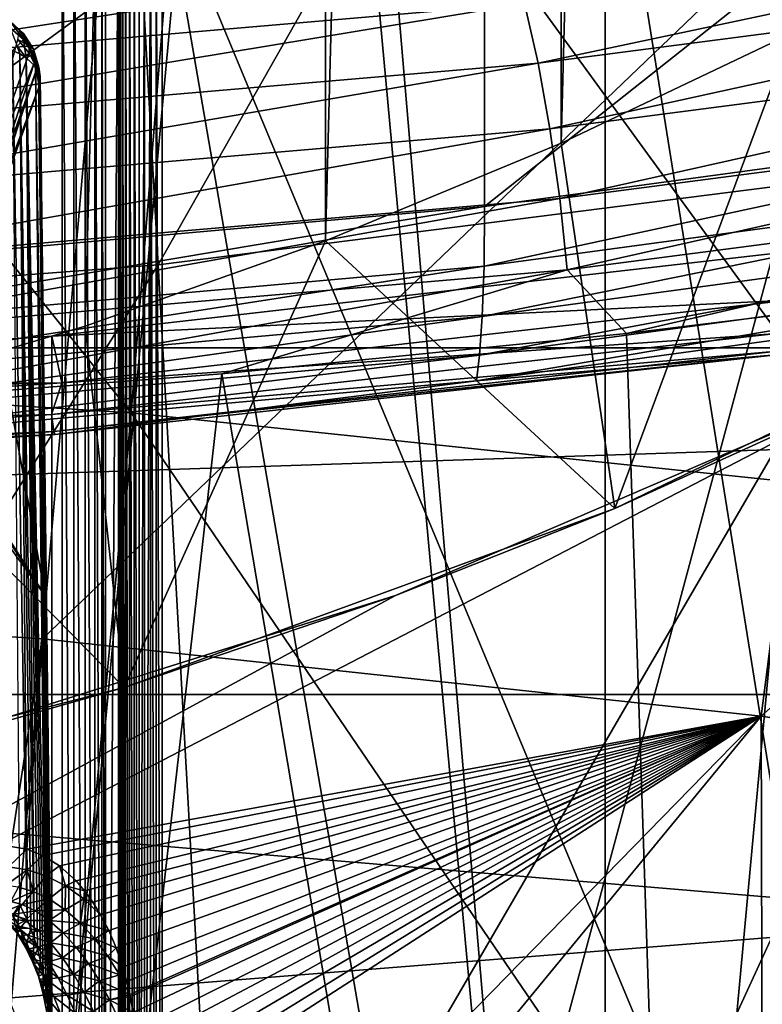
# Model space of a CAD drawing. Header units: metres. Extents: x -109 to 109, y -78 to 121.
# Tile 672 of 1056: x 3.84 to 5.82, y -47.25 to -44.62. Entities that reach past the tile are written whole.
import ezdxf

# ---------------------------------------------------------------- set-up
doc = ezdxf.new("R2010")
doc.units = ezdxf.units.M
doc.layers.add('solid_508554_SW0001', color=7, linetype='CONTINUOUS')

msp = doc.modelspace()

# ---------------------------------------------------------------- linework, layer by layer
at = {"layer": 'solid_508554_SW0001'}
for points in [[(3.364592, -45.631424, -81.150002), (3.364592, -20.517324, -81.150002), (4.01723, -20.710646, -81.150002)], [(4.01723, -45.438103, -81.150002), (3.364592, -45.631424, -81.150002), (4.01723, -20.710646, -81.150002)], [(4.01723, -45.438103, -81.150002), (4.01723, -20.710646, -81.150002), (4.658784, -20.937828, -81.150002)], [(4.658784, -45.210922, -81.150002), (4.01723, -45.438103, -81.150002), (4.658784, -20.937828, -81.150002)], [(4.658784, -45.210922, -81.150002), (4.658784, -20.937828, -81.150002), (5.287572, -21.198286, -81.150002)], [(5.287572, -44.950462, -81.150002), (4.658784, -45.210922, -81.150002), (5.287572, -21.198286, -81.150002)], [(5.287572, -44.950462, -81.150002), (5.287572, -21.198286, -81.150002), (5.901887, -21.491295, -81.150002)], [(5.901887, -44.657455, -81.150002), (5.287572, -44.950462, -81.150002), (5.901887, -21.491295, -81.150002)], [(3.629026, -51.276081, 7.187222), (3.629026, -31.862358, 40.812778), (5.404819, -32.07119, 40.451073)], [(3.629026, -31.908737, 40.839554), (3.629026, -51.32246, 7.214), (5.404819, -51.113628, 7.575704)], [(3.629026, -31.908737, 40.839554), (5.404819, -51.113628, 7.575704), (5.404819, -32.117569, 40.477848)], [(3.629026, -51.276081, 7.187222), (5.404819, -32.07119, 40.451073), (5.404819, -51.067249, 7.548927)], [(5.404819, -51.067249, 7.548927), (5.404819, -32.07119, 40.451073), (7.134504, -32.361053, 39.949013)], [(5.404819, -32.117569, 40.477848), (5.404819, -51.113628, 7.575704), (7.134504, -50.823765, 8.077765)], [(5.404819, -32.117569, 40.477848), (7.134504, -50.823765, 8.077765), (7.134504, -32.407433, 39.975788)], [(5.404819, -51.067249, 7.548927), (7.134504, -32.361053, 39.949013), (7.134504, -50.777386, 8.050988)], [(7.134504, -50.777386, 8.050988), (6.276352, -40.446301, 1.728551), (5.404889, -40.581234, 1.494844)], [(5.404819, -51.067249, 7.548927), (5.404889, -40.581234, 1.494844), (4.521749, -40.695915, 1.296209)], [(5.404819, -51.067249, 7.548927), (7.134504, -50.777386, 8.050988), (5.404889, -40.581234, 1.494844)], [(2.953937, -46.717266, 86.750404), (3.269912, -40.630043, 98.488197), (4.900442, -40.748657, 98.549866)], [(5.404819, -51.067249, 7.548927), (4.521749, -40.695915, 1.296209), (3.62909, -40.790066, 1.133133)], [(5.895985, -46.96487, 86.879326), (2.953937, -46.717266, 86.750404), (4.900442, -40.748657, 98.549866)], [(5.895985, -46.96487, 86.879326), (4.900442, -40.748657, 98.549866), (6.525666, -40.914528, 98.636101)], [(3.629026, -51.276081, 7.187222), (5.404819, -51.067249, 7.548927), (3.62909, -40.790066, 1.133133)], [(4.212463, -45.274727, 102.663315), (6.051642, -42.033012, 107.892433), (4.043941, -42.245338, 108.014526)], [(4.212463, -45.274727, 102.663315), (6.299386, -45.009903, 102.510941), (6.051642, -42.033012, 107.892433)], [(2.109912, -45.433464, 102.754768), (4.043941, -42.245338, 108.014526), (2.024627, -42.372395, 108.087708)], [(2.109912, -45.433464, 102.754768), (4.212463, -45.274727, 102.663315), (4.043941, -42.245338, 108.014526)], [(2.077328, -45.540302, 55.240616), (4.140467, -45.668884, 55.017899), (2.171419, -43.208652, 55.205601)], [(4.140467, -45.668884, 55.017899), (4.328004, -43.343063, 54.972797), (2.171419, -43.208652, 55.205601)], [(4.140467, -45.668884, 55.017899), (6.175321, -45.882217, 54.648399), (4.328004, -43.343063, 54.972797)], [(6.175321, -45.882217, 54.648399), (6.455026, -43.566059, 54.586559), (4.328004, -43.343063, 54.972797)], [(5.082978, -45.118774, -0.148012), (5.082956, -43.81974, -0.898017), (7.060785, -43.551914, -0.434131)], [(5.082978, -45.118774, -0.148012), (7.060785, -43.551914, -0.434131), (7.060809, -44.850948, 0.315876)], [(14.331326, -43.644993, -52.581203), (-14.33133, -43.644951, -52.58112), (-14.108759, -45.49614, -56.70747)], [(14.303506, -43.868729, -53.072418), (14.331326, -43.644993, -52.581203), (-14.108759, -45.49614, -56.70747)], [(4.104473, -43.933121, 53.005287), (1.958869, -46.14711, 53.218525), (2.059657, -43.802197, 53.232056)], [(3.065665, -45.298492, -0.459287), (3.065651, -43.999454, -1.209289), (5.082956, -43.81974, -0.898017)], [(3.065665, -45.298492, -0.459287), (5.082956, -43.81974, -0.898017), (5.082978, -45.118774, -0.148012)], [(14.108759, -45.49614, -56.70747), (14.303506, -43.868729, -53.072418), (-14.108759, -45.49614, -56.70747)], [(4.104473, -43.933121, 53.005287), (3.903623, -46.271629, 53.002853), (1.958869, -46.14711, 53.218525)], [(6.119717, -44.15028, 52.629154), (3.903623, -46.271629, 53.002853), (4.104473, -43.933121, 53.005287)], [(6.21967, -49.046066, 1.849719), (6.21967, -44.023121, -1.050281), (4.223004, -44.248325, -1.440345)], [(3.956587, -49.091675, 1.770727), (3.956587, -44.068726, -1.129273), (1.985484, -44.195271, -1.348456)], [(3.987694, -49.091454, 1.771106), (3.987694, -44.068508, -1.128894), (3.956587, -44.068726, -1.129273)], [(3.987694, -49.091454, 1.771106), (3.956587, -44.068726, -1.129273), (3.956587, -49.091675, 1.770727)], [(4.017543, -49.096054, 1.763141), (4.017543, -44.073105, -1.136859), (3.987694, -44.068508, -1.128894)], [(3.987694, -49.091454, 1.771106), (4.017543, -49.096054, 1.763141), (3.987694, -44.068508, -1.128894)], [(4.043098, -49.105034, 1.747589), (4.043098, -44.082085, -1.152411), (4.017543, -44.073105, -1.136859)], [(4.017543, -49.096054, 1.763141), (4.043098, -49.105034, 1.747589), (4.017543, -44.073105, -1.136859)], [(4.061867, -49.117516, 1.725969), (4.061867, -44.094566, -1.174031), (4.043098, -44.082085, -1.152411)], [(4.043098, -49.105034, 1.747589), (4.061867, -49.117516, 1.725969), (4.043098, -44.082085, -1.152411)], [(4.061867, -44.094566, -1.174031), (4.072013, -49.132267, 1.700415), (4.072013, -44.109322, -1.199585)], [(4.061867, -49.117516, 1.725969), (4.072013, -49.132267, 1.700415), (4.061867, -44.094566, -1.174031)], [(4.072013, -49.132267, 1.700415), (4.106743, -44.207802, -1.37016), (4.072013, -44.109322, -1.199585)], [(6.119717, -44.15028, 52.629154), (5.820252, -46.478161, 52.64513), (3.903623, -46.271629, 53.002853)], [(8.090868, -44.45211, 52.106373), (5.820252, -46.478161, 52.64513), (6.119717, -44.15028, 52.629154)], [(1.985484, -49.21822, 1.551544), (3.956587, -49.091675, 1.770727), (1.985484, -44.195271, -1.348456)], [(4.072013, -49.132267, 1.700415), (4.106743, -49.230751, 1.52984), (4.106743, -44.207802, -1.37016)], [(4.110685, -49.238365, 1.516648), (4.106743, -44.207802, -1.37016), (4.106743, -49.230751, 1.52984)], [(4.110685, -49.238365, 1.516648), (4.110685, -44.21542, -1.383352), (4.106743, -44.207802, -1.37016)], [(4.116968, -49.245579, 1.504156), (4.116969, -44.22263, -1.395844), (4.110685, -44.21542, -1.383352)], [(4.110685, -49.238365, 1.516648), (4.116968, -49.245579, 1.504156), (4.110685, -44.21542, -1.383352)], [(4.116968, -49.245579, 1.504156), (4.125436, -49.252209, 1.492672), (4.116969, -44.22263, -1.395844)], [(4.125436, -49.252209, 1.492672), (4.125436, -44.229263, -1.407328), (4.116969, -44.22263, -1.395844)], [(4.135879, -49.258095, 1.48248), (4.13588, -44.235146, -1.41752), (4.125436, -44.229263, -1.407328)], [(4.125436, -49.252209, 1.492672), (4.135879, -49.258095, 1.48248), (4.125436, -44.229263, -1.407328)], [(4.135879, -49.258095, 1.48248), (4.148039, -49.263084, 1.473833), (4.13588, -44.235146, -1.41752)], [(4.148039, -49.263084, 1.473833), (4.148039, -44.240139, -1.426167), (4.13588, -44.235146, -1.41752)], [(4.161614, -49.267063, 1.466944), (4.161614, -44.244114, -1.433056), (4.148039, -44.240139, -1.426167)], [(4.148039, -49.263084, 1.473833), (4.161614, -49.267063, 1.466944), (4.148039, -44.240139, -1.426167)], [(4.161614, -49.267063, 1.466944), (4.176269, -44.246979, -1.438015), (4.161614, -44.244114, -1.433056)], [(4.161614, -49.267063, 1.466944), (4.17627, -49.269924, 1.461985), (4.176269, -44.246979, -1.438015)], [(4.17627, -49.269924, 1.461985), (4.191641, -44.248657, -1.440922), (4.176269, -44.246979, -1.438015)], [(4.17627, -49.269924, 1.461985), (4.191641, -49.271603, 1.459078), (4.191641, -44.248657, -1.440922)], [(4.207349, -49.272057, 1.458295), (4.207349, -44.249107, -1.441705), (4.191641, -44.248657, -1.440922)], [(4.191641, -49.271603, 1.459078), (4.207349, -49.272057, 1.458295), (4.191641, -44.248657, -1.440922)], [(4.223004, -49.271271, 1.459655), (4.223004, -44.248325, -1.440345), (4.207349, -44.249107, -1.441705)], [(4.207349, -49.272057, 1.458295), (4.223004, -49.271271, 1.459655), (4.207349, -44.249107, -1.441705)], [(6.21967, -49.046066, 1.849719), (4.223004, -44.248325, -1.440345), (4.223004, -49.271271, 1.459655)], [(5.189728, -44.578163, -2.068461), (7.213194, -44.314728, -1.612179), (5.225421, -44.736637, -2.168205)], [(7.213194, -44.314728, -1.612179), (7.262805, -44.471394, -1.708784), (5.225421, -44.736637, -2.168205)], [(3.105635, -44.617676, -2.244174), (5.15119, -44.442303, -1.94042), (3.128869, -44.754845, -2.374489)], [(5.15119, -44.442303, -1.94042), (5.189728, -44.578163, -2.068461), (3.128869, -44.754845, -2.374489)], [(8.090868, -44.45211, 52.106373), (7.694947, -46.765221, 52.147926), (5.820252, -46.478161, 52.64513)], [(5.225421, -44.736637, -2.168205), (7.262805, -44.471394, -1.708784), (5.256973, -44.911976, -2.236025)], [(7.262805, -44.471394, -1.708784), (7.306659, -44.645126, -1.773831), (5.256973, -44.911976, -2.236025)], [(3.128869, -44.754845, -2.374489), (5.189728, -44.578163, -2.068461), (3.150389, -44.914539, -2.476337)], [(5.189728, -44.578163, -2.068461), (5.225421, -44.736637, -2.168205), (3.150389, -44.914539, -2.476337)], [(3.806744, -44.616501, 51.111458), (3.816358, -44.624153, 51.161961), (3.853369, -44.657734, 51.1483)], [(3.842581, -44.649284, 51.098156), (3.806744, -44.616501, 51.111458), (3.853369, -44.657734, 51.1483)], [(3.85307, -44.673943, 51.19772), (3.853369, -44.657734, 51.1483), (3.816358, -44.624153, 51.161961)], [(3.817472, -44.642185, 51.210712), (3.85307, -44.673943, 51.19772), (3.816358, -44.624153, 51.161961)], [(3.836338, -44.691116, 51.245277), (3.85307, -44.673943, 51.19772), (3.817472, -44.642185, 51.210712)], [(3.868188, -44.690239, 51.083904), (3.838288, -44.673805, 51.041817), (3.842581, -44.649284, 51.098156)], [(3.842581, -44.649284, 51.098156), (3.853369, -44.657734, 51.1483), (3.879961, -44.699715, 51.133648)], [(3.868188, -44.690239, 51.083904), (3.842581, -44.649284, 51.098156), (3.879961, -44.699715, 51.133648)], [(5.256973, -44.911976, -2.236025), (7.306659, -44.645126, -1.773831), (5.283237, -45.097797, -2.269459)], [(7.306659, -44.645126, -1.773831), (7.343163, -44.829617, -1.804955), (5.283237, -45.097797, -2.269459)], [(3.718756, -45.126583, 50.334034), (3.838288, -44.673805, 51.041817), (3.867832, -44.710266, 51.056793)], [(3.836338, -44.691116, 51.245277), (3.860359, -44.722347, 51.233665), (3.85307, -44.673943, 51.19772)], [(3.868188, -44.690239, 51.083904), (3.867832, -44.710266, 51.056793), (3.838288, -44.673805, 51.041817)], [(3.85307, -44.673943, 51.19772), (3.878924, -44.713707, 51.183758), (3.853369, -44.657734, 51.1483)], [(3.860359, -44.722347, 51.233665), (3.878924, -44.713707, 51.183758), (3.85307, -44.673943, 51.19772)], [(3.878924, -44.713707, 51.183758), (3.879961, -44.699715, 51.133648), (3.853369, -44.657734, 51.1483)], [(5.430768, -45.923859, -80.601517), (5.287572, -44.950462, -81.150002), (5.901887, -44.657455, -81.150002)], [(6.686044, -45.317711, -80.601517), (5.430768, -45.923859, -80.601517), (5.901887, -44.657455, -81.150002)], [(3.824046, -44.703197, 51.266998), (3.843416, -44.712116, 51.251423), (3.836338, -44.691116, 51.245277)], [(3.86289, -47.019993, 52.614849), (3.843416, -44.712116, 51.251423), (3.824046, -44.703197, 51.266998)], [(3.842789, -46.979912, 52.610386), (3.86289, -47.019993, 52.614849), (3.824046, -44.703197, 51.266998)], [(3.843416, -44.712116, 51.251423), (3.860359, -44.722347, 51.233665), (3.836338, -44.691116, 51.245277)], [(3.868188, -44.690239, 51.083904), (3.881801, -44.736958, 51.069328), (3.867832, -44.710266, 51.056793)], [(3.868188, -44.690239, 51.083904), (3.894348, -44.74728, 51.118992), (3.881801, -44.736958, 51.069328)], [(3.868188, -44.690239, 51.083904), (3.879961, -44.699715, 51.133648), (3.894348, -44.74728, 51.118992)], [(3.878924, -44.713707, 51.183758), (3.893392, -44.75943, 51.169834), (3.879961, -44.699715, 51.133648)], [(3.893392, -44.75943, 51.169834), (3.894348, -44.74728, 51.118992), (3.879961, -44.699715, 51.133648)], [(3.718756, -45.126583, 50.334034), (3.867832, -44.710266, 51.056793), (3.881801, -44.736958, 51.069328)], [(3.881457, -47.069916, 52.621403), (3.860359, -44.722347, 51.233665), (3.843416, -44.712116, 51.251423)], [(3.872386, -47.043674, 52.617851), (3.881457, -47.069916, 52.621403), (3.843416, -44.712116, 51.251423)], [(3.86289, -47.019993, 52.614849), (3.872386, -47.043674, 52.617851), (3.843416, -44.712116, 51.251423)], [(3.860359, -44.722347, 51.233665), (3.885497, -44.745956, 51.192947), (3.878924, -44.713707, 51.183758)], [(3.912246, -47.203545, 52.641743), (3.885497, -44.745956, 51.192947), (3.860359, -44.722347, 51.233665)], [(3.905538, -47.165478, 52.635654), (3.912246, -47.203545, 52.641743), (3.860359, -44.722347, 51.233665)], [(3.898106, -47.13065, 52.630264), (3.905538, -47.165478, 52.635654), (3.860359, -44.722347, 51.233665)], [(3.890052, -47.098858, 52.625526), (3.898106, -47.13065, 52.630264), (3.860359, -44.722347, 51.233665)], [(3.881457, -47.069916, 52.621403), (3.890052, -47.098858, 52.625526), (3.860359, -44.722347, 51.233665)], [(3.885497, -44.745956, 51.192947), (3.893392, -44.75943, 51.169834), (3.878924, -44.713707, 51.183758)], [(3.150389, -44.914539, -2.476337), (5.225421, -44.736637, -2.168205), (3.169411, -45.09095, -2.546018)], [(5.225421, -44.736637, -2.168205), (5.256973, -44.911976, -2.236025), (3.169411, -45.09095, -2.546018)], [(3.737148, -45.175697, 50.345474), (3.718756, -45.126583, 50.334034), (3.881801, -44.736958, 51.069328)], [(3.737148, -45.175697, 50.345474), (3.881801, -44.736958, 51.069328), (3.887851, -44.753593, 51.077686)], [(3.74144, -45.201515, 50.352448), (3.737148, -45.175697, 50.345474), (3.887851, -44.753593, 51.077686)], [(3.74144, -45.201515, 50.352448), (3.887851, -44.753593, 51.077686), (3.894994, -44.798969, 51.102417)], [(3.89556, -44.797287, 51.105305), (3.887851, -44.753593, 51.077686), (3.881801, -44.736958, 51.069328)], [(3.894348, -44.74728, 51.118992), (3.89556, -44.797287, 51.105305), (3.881801, -44.736958, 51.069328)], [(3.922943, -47.290375, 52.656265), (3.893392, -44.75943, 51.169834), (3.885497, -44.745956, 51.192947)], [(3.918101, -47.245079, 52.64859), (3.922943, -47.290375, 52.656265), (3.885497, -44.745956, 51.192947)], [(3.912246, -47.203545, 52.641743), (3.918101, -47.245079, 52.64859), (3.885497, -44.745956, 51.192947)], [(3.89556, -44.797287, 51.105305), (3.894994, -44.798969, 51.102417), (3.887851, -44.753593, 51.077686)], [(3.893392, -44.75943, 51.169834), (3.897297, -44.772198, 51.148003), (3.894348, -44.74728, 51.118992)], [(3.897297, -44.772198, 51.148003), (3.89556, -44.797287, 51.105305), (3.894348, -44.74728, 51.118992)], [(3.927456, -47.357159, 52.667927), (3.897297, -44.772198, 51.148003), (3.893392, -44.75943, 51.169834)], [(3.92551, -47.322834, 52.66188), (3.927456, -47.357159, 52.667927), (3.893392, -44.75943, 51.169834)], [(3.922943, -47.290375, 52.656265), (3.92551, -47.322834, 52.66188), (3.893392, -44.75943, 51.169834)], [(3.928576, -47.472958, 52.688984), (3.89556, -44.797287, 51.105305), (3.897297, -44.772198, 51.148003)], [(3.929115, -47.432056, 52.681442), (3.928576, -47.472958, 52.688984), (3.897297, -44.772198, 51.148003)], [(3.928695, -47.393551, 52.674435), (3.929115, -47.432056, 52.681442), (3.897297, -44.772198, 51.148003)], [(3.927456, -47.357159, 52.667927), (3.928695, -47.393551, 52.674435), (3.897297, -44.772198, 51.148003)], [(3.74144, -45.201515, 50.352448), (3.894994, -44.798969, 51.102417), (3.74231, -45.227554, 50.360092)], [(3.74231, -45.227554, 50.360092), (3.894994, -44.798969, 51.102417), (3.910952, -46.156921, 51.899406)], [(3.89556, -44.797287, 51.105305), (3.910952, -46.156921, 51.899406), (3.894994, -44.798969, 51.102417)], [(3.89556, -44.797287, 51.105305), (3.926924, -47.516151, 52.697132), (3.910952, -46.156921, 51.899406)], [(3.928576, -47.472958, 52.688984), (3.926924, -47.516151, 52.697132), (3.89556, -44.797287, 51.105305)], [(5.283237, -45.097797, -2.269459), (7.343163, -44.829617, -1.804955), (5.303259, -45.287354, -2.26729)], [(7.343163, -44.829617, -1.804955), (7.370991, -45.018158, -1.801026), (5.303259, -45.287354, -2.26729)], [(7.060809, -44.850948, 0.315876), (7.058714, -45.010155, 0.430309), (5.081514, -45.278046, -0.033698)], [(5.082978, -45.118774, -0.148012), (7.060809, -44.850948, 0.315876), (5.081514, -45.278046, -0.033698)], [(3.169411, -45.09095, -2.546018), (5.256973, -44.911976, -2.236025), (3.185246, -45.277664, -2.581)], [(5.256973, -44.911976, -2.236025), (5.283237, -45.097797, -2.269459), (3.185246, -45.277664, -2.581)], [(5.430768, -45.923859, -80.601517), (4.658784, -45.210922, -81.150002), (5.287572, -44.950462, -81.150002)], [(4.38107, -48.305439, 97.312851), (6.299386, -45.009903, 102.510941), (4.212463, -45.274727, 102.663315)], [(4.38107, -48.305439, 97.312851), (6.54675, -47.990223, 97.13131), (6.299386, -45.009903, 102.510941)], [(7.058714, -45.010155, 0.430309), (7.051622, -45.143997, 0.574035), (5.076528, -45.412025, 0.109794)], [(5.081514, -45.278046, -0.033698), (7.058714, -45.010155, 0.430309), (5.076528, -45.412025, 0.109794)], [(5.303259, -45.287354, -2.26729), (7.370991, -45.018158, -1.801026), (5.461653, -45.457691, -2.202135)], [(7.370991, -45.018158, -1.801026), (6.531059, -45.326851, -1.975512), (5.461653, -45.457691, -2.202135)], [(5.082978, -45.118774, -0.148012), (5.081514, -45.278046, -0.033698), (3.0648, -45.457809, -0.345055)], [(3.065665, -45.298492, -0.459287), (5.082978, -45.118774, -0.148012), (3.0648, -45.457809, -0.345055)], [(3.185246, -45.277664, -2.581), (5.283237, -45.097797, -2.269459), (3.197317, -45.467903, -2.580011)], [(5.283237, -45.097797, -2.269459), (5.303259, -45.287354, -2.26729), (3.197317, -45.467903, -2.580011)], [(7.051622, -45.143997, 0.574035), (7.041457, -45.246883, 0.741889), (5.069422, -45.515244, 0.27708)], [(5.076528, -45.412025, 0.109794), (7.051622, -45.143997, 0.574035), (5.069422, -45.515244, 0.27708)], [(3.74231, -45.227554, 50.360092), (3.910952, -46.156921, 51.899406), (3.804712, -45.991066, 51.144882)], [(4.121202, -46.401722, -80.601517), (4.01723, -45.438103, -81.150002), (4.658784, -45.210922, -81.150002)], [(5.430768, -45.923859, -80.601517), (4.121202, -46.401722, -80.601517), (4.658784, -45.210922, -81.150002)], [(3.928225, -52.392448, 5.25362), (3.928372, -45.46423, 1.253644), (5.852896, -45.244595, 1.634063)], [(5.852784, -52.172813, 5.634036), (3.928225, -52.392448, 5.25362), (5.852896, -45.244595, 1.634063)], [(5.852896, -45.244595, 1.634063), (3.928372, -45.46423, 1.253644), (5.893445, -45.368664, 1.419168)], [(7.041457, -45.246883, 0.741889), (7.029537, -45.314701, 0.927684), (5.061149, -45.583641, 0.461861)], [(5.069422, -45.515244, 0.27708), (7.041457, -45.246883, 0.741889), (5.061149, -45.583641, 0.461861)], [(2.195388, -48.494778, 97.421974), (4.212463, -45.274727, 102.663315), (2.109912, -45.433464, 102.754768)], [(2.195388, -48.494778, 97.421974), (4.38107, -48.305439, 97.312851), (4.212463, -45.274727, 102.663315)], [(5.081514, -45.278046, -0.033698), (5.076528, -45.412025, 0.109794), (3.06184, -45.591881, -0.201726)], [(3.0648, -45.457809, -0.345055), (5.081514, -45.278046, -0.033698), (3.06184, -45.591881, -0.201726)], [(3.197317, -45.467903, -2.580011), (5.303259, -45.287354, -2.26729), (3.293707, -45.648823, -2.533188)], [(5.303259, -45.287354, -2.26729), (4.38185, -45.565083, -2.388145), (3.293707, -45.648823, -2.533188)], [(5.303259, -45.287354, -2.26729), (5.461653, -45.457691, -2.202135), (4.38185, -45.565083, -2.388145)], [(5.061149, -45.583641, 0.461861), (7.029537, -45.314701, 0.927684), (5.869007, -45.513824, 0.831555)], [(6.686044, -45.317711, -80.601517), (6.143511, -45.59874, -75.5), (5.430768, -45.923859, -80.601517)], [(5.461653, -45.457691, -2.202135), (6.531059, -45.326851, -1.975512), (5.731252, -53.537685, 0.202901)], [(6.531059, -45.326851, -1.975512), (7.965859, -53.246765, 0.706794), (5.731252, -53.537685, 0.202901)], [(3.928372, -45.46423, 1.253644), (3.955292, -45.588825, 1.037837), (5.893445, -45.368664, 1.419168)], [(5.853263, -45.458199, 1.226122), (5.893445, -45.368664, 1.419168), (3.955292, -45.588825, 1.037837)], [(5.076528, -45.412025, 0.109794), (5.069422, -45.515244, 0.27708), (3.05764, -45.695324, -0.034832)], [(3.06184, -45.591881, -0.201726), (5.076528, -45.412025, 0.109794), (3.05764, -45.695324, -0.034832)], [(4.121202, -46.401722, -80.601517), (3.364592, -45.631424, -81.150002), (4.01723, -45.438103, -81.150002)], [(3.928372, -45.46423, 1.253644), (1.972166, -45.596729, 1.024149), (3.955292, -45.588825, 1.037837)], [(3.928225, -52.392448, 5.25362), (1.972166, -45.596729, 1.024149), (3.928372, -45.46423, 1.253644)], [(5.853263, -45.458199, 1.226122), (3.955292, -45.588825, 1.037837), (3.927495, -45.673386, 0.853403)], [(5.864077, -45.504852, 1.031797), (5.853263, -45.458199, 1.226122), (3.927495, -45.673386, 0.853403)], [(4.38185, -45.565083, -2.388145), (5.461653, -45.457691, -2.202135), (5.731252, -53.537685, 0.202901)], [(14.108759, -45.49614, -56.70747), (-14.108759, -45.49614, -56.70747), (-14.004402, -46.42012, -58.822041)], [(14.004408, -46.420071, -58.821926), (14.108759, -45.49614, -56.70747), (-14.004402, -46.42012, -58.822041)], [(5.069422, -45.515244, 0.27708), (5.061149, -45.583641, 0.461861), (3.052773, -45.764126, 0.149253)], [(3.05764, -45.695324, -0.034832), (5.069422, -45.515244, 0.27708), (3.052773, -45.764126, 0.149253)], [(3.934413, -45.719002, 0.660877), (5.864077, -45.504852, 1.031797), (3.927495, -45.673386, 0.853403)], [(5.869007, -45.513824, 0.831555), (5.864077, -45.504852, 1.031797), (3.934413, -45.719002, 0.660877)], [(3.937374, -45.726662, 0.462907), (5.869007, -45.513824, 0.831555), (3.934413, -45.719002, 0.660877)], [(5.061149, -45.583641, 0.461861), (5.869007, -45.513824, 0.831555), (3.937374, -45.726662, 0.462907)], [(1.970237, -47.866879, 55.091526), (3.927015, -47.988834, 54.880291), (2.077328, -45.540302, 55.240616)], [(3.927015, -47.988834, 54.880291), (4.140467, -45.668884, 55.017899), (2.077328, -45.540302, 55.240616)], [(3.293707, -45.648823, -2.533188), (4.38185, -45.565083, -2.388145), (3.455352, -53.732807, -0.135058)], [(4.38185, -45.565083, -2.388145), (5.731252, -53.537685, 0.202901), (3.455352, -53.732807, -0.135058)], [(-1.985571, -45.72163, 0.807814), (3.955292, -45.588825, 1.037837), (0, -45.641018, 0.947441)], [(-1.985571, -45.72163, 0.807814), (1.985571, -45.72163, 0.807814), (3.955292, -45.588825, 1.037837)], [(1.972166, -45.596729, 1.024149), (0, -45.641018, 0.947441), (3.955292, -45.588825, 1.037837)], [(3.927495, -45.673386, 0.853403), (3.955292, -45.588825, 1.037837), (1.985571, -45.72163, 0.807814)], [(3.052773, -45.764126, 0.149253), (5.061149, -45.583641, 0.461861), (3.937374, -45.726662, 0.462907)], [(6.143511, -45.59874, -75.5), (13.515705, -48.788055, -75.5), (0, -48.788128, -75.5)], [(4.844931, -46.156006, -75.5), (6.143511, -45.59874, -75.5), (0, -48.788128, -75.5)], [(3.928225, -52.392448, 5.25362), (1.972046, -52.524937, 5.02414), (1.972166, -45.596729, 1.024149)], [(5.430768, -45.923859, -80.601517), (6.143511, -45.59874, -75.5), (4.844931, -46.156006, -75.5)], [(4.121202, -46.401722, -80.601517), (2.770486, -46.746494, -80.601517), (3.364592, -45.631424, -81.150002)], [(3.927495, -45.673386, 0.853403), (1.985571, -45.72163, 0.807814), (1.971367, -45.803169, 0.628613)], [(3.934413, -45.719002, 0.660877), (3.927495, -45.673386, 0.853403), (1.971367, -45.803169, 0.628613)], [(3.927015, -47.988834, 54.880291), (5.856967, -48.191166, 54.529839), (4.140467, -45.668884, 55.017899)], [(5.856967, -48.191166, 54.529839), (6.175321, -45.882217, 54.648399), (4.140467, -45.668884, 55.017899)], [(1.974738, -45.848148, 0.437187), (3.934413, -45.719002, 0.660877), (1.971367, -45.803169, 0.628613)], [(3.937374, -45.726662, 0.462907), (3.934413, -45.719002, 0.660877), (1.974738, -45.848148, 0.437187)], [(1.97612, -45.855011, 0.240603), (3.937374, -45.726662, 0.462907), (1.974738, -45.848148, 0.437187)], [(3.052773, -45.764126, 0.149253), (3.937374, -45.726662, 0.462907), (1.97612, -45.855011, 0.240603)], [(5.430768, -45.923859, -80.601517), (4.844931, -46.156006, -75.5), (4.121202, -46.401722, -80.601517)], [(3.910952, -46.156921, 51.899406), (3.806872, -45.999706, 51.162926), (3.804712, -45.991066, 51.144882)], [(3.910952, -46.156921, 51.899406), (3.807756, -46.014835, 51.176254), (3.806872, -45.999706, 51.162926)], [(3.910952, -46.156921, 51.899406), (3.819965, -47.246674, 51.884933), (3.807756, -46.014835, 51.176254)], [(3.819073, -46.824867, 52.977848), (1.958869, -46.14711, 53.218525), (3.903623, -46.271629, 53.002853)], [(3.496626, -46.579044, -75.5), (4.844931, -46.156006, -75.5), (0, -48.788128, -75.5)], [(4.121202, -46.401722, -80.601517), (4.844931, -46.156006, -75.5), (3.496626, -46.579044, -75.5)], [(3.910952, -46.156921, 51.899406), (3.926924, -47.516151, 52.697132), (3.819965, -47.246674, 51.884933)], [(3.861709, -46.832619, 52.971218), (3.819073, -46.824867, 52.977848), (3.903623, -46.271629, 53.002853)], [(3.861709, -46.832619, 52.971218), (3.903623, -46.271629, 53.002853), (5.820252, -46.478161, 52.64513)], [(4.121202, -46.401722, -80.601517), (3.496626, -46.579044, -75.5), (2.770486, -46.746494, -80.601517)], [(14.004408, -46.420071, -58.821926), (-14.004402, -46.42012, -58.822041), (-13.774966, -48.625641, -64.030128)], [(13.932569, -47.081928, -60.360405), (14.004408, -46.420071, -58.821926), (-13.774966, -48.625641, -64.030128)], [(3.90509, -46.849438, 52.963703), (3.861709, -46.832619, 52.971218), (5.820252, -46.478161, 52.64513)], [(3.948964, -46.876759, 52.955204), (3.90509, -46.849438, 52.963703), (5.820252, -46.478161, 52.64513)], [(3.993565, -46.91703, 52.945457), (3.948964, -46.876759, 52.955204), (5.820252, -46.478161, 52.64513)], [(4.015905, -46.943058, 52.940048), (3.993565, -46.91703, 52.945457), (5.820252, -46.478161, 52.64513)], [(4.038065, -46.973507, 52.934254), (4.015905, -46.943058, 52.940048), (5.820252, -46.478161, 52.64513)], [(4.058864, -47.007259, 52.928333), (4.038065, -46.973507, 52.934254), (5.820252, -46.478161, 52.64513)], [(5.820252, -46.478161, 52.64513), (5.827207, -48.840271, 52.384388), (4.047356, -48.632565, 52.744148)], [(4.085582, -48.25349, 52.790619), (5.820252, -46.478161, 52.64513), (4.047356, -48.632565, 52.744148)], [(4.080477, -47.049263, 52.921524), (4.058864, -47.007259, 52.928333), (5.820252, -46.478161, 52.64513)], [(4.099979, -47.095268, 52.914604), (4.080477, -47.049263, 52.921524), (5.820252, -46.478161, 52.64513)], [(4.085582, -48.25349, 52.790619), (4.154028, -47.552704, 52.862522), (5.820252, -46.478161, 52.64513)], [(4.117831, -47.147213, 52.90731), (4.099979, -47.095268, 52.914604), (5.820252, -46.478161, 52.64513)], [(4.128357, -47.185051, 52.902306), (4.117831, -47.147213, 52.90731), (5.820252, -46.478161, 52.64513)], [(4.136569, -47.219887, 52.897869), (4.128357, -47.185051, 52.902306), (5.820252, -46.478161, 52.64513)], [(4.13775, -47.225449, 52.897179), (4.136569, -47.219887, 52.897869), (5.820252, -46.478161, 52.64513)], [(4.145566, -47.26796, 52.892029), (4.13775, -47.225449, 52.897179), (5.820252, -46.478161, 52.64513)], [(4.151835, -47.312653, 52.886841), (4.145566, -47.26796, 52.892029), (5.820252, -46.478161, 52.64513)], [(4.156239, -47.358803, 52.881721), (4.151835, -47.312653, 52.886841), (5.820252, -46.478161, 52.64513)], [(4.154028, -47.552704, 52.862522), (4.157654, -47.503483, 52.867058), (5.820252, -46.478161, 52.64513)], [(4.158747, -47.406441, 52.876667), (4.156239, -47.358803, 52.881721), (5.820252, -46.478161, 52.64513)], [(4.157654, -47.503483, 52.867058), (4.159257, -47.453384, 52.871902), (5.820252, -46.478161, 52.64513)], [(4.159257, -47.453384, 52.871902), (4.158747, -47.406441, 52.876667), (5.820252, -46.478161, 52.64513)], [(5.820252, -46.478161, 52.64513), (7.694947, -46.765221, 52.147926), (5.827207, -48.840271, 52.384388)], [(5.895985, -46.96487, 86.879326), (3.194691, -52.836636, 75.029427), (2.953937, -46.717266, 86.750404)], [(3.812755, -46.879581, 52.966507), (3.819073, -46.824867, 52.977848), (3.861709, -46.832619, 52.971218)], [(3.862475, -46.887238, 52.95993), (3.812755, -46.879581, 52.966507), (3.861709, -46.832619, 52.971218)], [(3.862475, -46.887238, 52.95993), (3.861709, -46.832619, 52.971218), (3.90509, -46.849438, 52.963703)], [(3.913732, -46.903706, 52.953594), (3.862475, -46.887238, 52.95993), (3.90509, -46.849438, 52.963703)], [(3.913732, -46.903706, 52.953594), (3.90509, -46.849438, 52.963703), (3.948964, -46.876759, 52.955204)], [(3.862475, -46.887238, 52.95993), (3.804731, -46.92881, 52.940422), (3.812755, -46.879581, 52.966507)], [(3.964972, -46.930008, 52.9464), (3.913732, -46.903706, 52.953594), (3.948964, -46.876759, 52.955204)], [(3.964972, -46.930008, 52.9464), (3.948964, -46.876759, 52.955204), (3.993565, -46.91703, 52.945457)], [(3.83992, -46.933674, 52.937061), (3.804731, -46.92881, 52.940422), (3.862475, -46.887238, 52.95993)], [(3.879219, -46.94503, 52.935265), (3.83992, -46.933674, 52.937061), (3.862475, -46.887238, 52.95993)], [(3.879219, -46.94503, 52.935265), (3.862475, -46.887238, 52.95993), (3.913732, -46.903706, 52.953594)], [(3.921586, -46.965172, 52.933254), (3.879219, -46.94503, 52.935265), (3.913732, -46.903706, 52.953594)], [(3.921586, -46.965172, 52.933254), (3.913732, -46.903706, 52.953594), (3.964972, -46.930008, 52.9464)], [(3.819634, -46.971672, 52.900867), (3.83992, -46.933674, 52.937061), (3.879219, -46.94503, 52.935265)], [(3.964223, -46.993958, 52.93021), (3.921586, -46.965172, 52.933254), (3.964972, -46.930008, 52.9464)], [(3.964223, -46.993958, 52.93021), (3.964972, -46.930008, 52.9464), (4.013832, -46.965145, 52.937973)], [(3.964972, -46.930008, 52.9464), (3.993565, -46.91703, 52.945457), (4.015905, -46.943058, 52.940048)], [(4.013832, -46.965145, 52.937973), (3.964972, -46.930008, 52.9464), (4.015905, -46.943058, 52.940048)], [(3.849591, -46.980053, 52.902805), (3.819634, -46.971672, 52.900867), (3.879219, -46.94503, 52.935265)], [(3.849591, -46.980053, 52.902805), (3.879219, -46.94503, 52.935265), (3.921586, -46.965172, 52.933254)], [(4.013832, -46.965145, 52.937973), (4.015905, -46.943058, 52.940048), (4.038065, -46.973507, 52.934254)], [(5.895985, -46.96487, 86.879326), (5.321007, -53.020115, 75.124817), (3.194691, -52.836636, 75.029427)], [(3.802766, -46.998104, 52.854542), (3.819634, -46.971672, 52.900867), (3.849591, -46.980053, 52.902805)], [(3.826897, -47.005943, 52.859653), (3.802766, -46.998104, 52.854542), (3.849591, -46.980053, 52.902805)], [(3.8239, -47.008366, 52.654705), (3.86289, -47.019993, 52.614849), (3.842789, -46.979912, 52.610386)], [(3.826897, -47.005943, 52.859653), (3.849591, -46.980053, 52.902805), (3.884733, -46.996807, 52.905128)], [(3.884733, -46.996807, 52.905128), (3.849591, -46.980053, 52.902805), (3.921586, -46.965172, 52.933254)], [(3.884733, -46.996807, 52.905128), (3.921586, -46.965172, 52.933254), (3.964223, -46.993958, 52.93021)], [(4.005077, -47.029972, 52.925938), (3.964223, -46.993958, 52.93021), (4.013832, -46.965145, 52.937973)], [(4.005077, -47.029972, 52.925938), (4.013832, -46.965145, 52.937973), (4.058864, -47.007259, 52.928333)], [(4.013832, -46.965145, 52.937973), (4.038065, -46.973507, 52.934254), (4.058864, -47.007259, 52.928333)], [(5.895985, -46.96487, 86.879326), (6.353491, -53.142738, 75.188568), (5.321007, -53.020115, 75.124817)], [(3.807624, -47.018635, 52.808311), (3.826897, -47.005943, 52.859653), (3.857596, -47.022785, 52.865635)], [(3.843942, -47.043079, 52.66227), (3.86289, -47.019993, 52.614849), (3.8239, -47.008366, 52.654705)], [(3.843942, -47.043079, 52.66227), (3.8239, -47.008366, 52.654705), (3.836989, -47.058125, 52.716064)], [(3.857596, -47.022785, 52.865635), (3.826897, -47.005943, 52.859653), (3.884733, -46.996807, 52.905128)], [(3.857596, -47.022785, 52.865635), (3.884733, -46.996807, 52.905128), (3.921911, -47.022198, 52.906658)], [(3.921911, -47.022198, 52.906658), (3.884733, -46.996807, 52.905128), (3.964223, -46.993958, 52.93021)], [(3.921911, -47.022198, 52.906658), (3.964223, -46.993958, 52.93021), (4.005077, -47.029972, 52.925938)], [(4.005077, -47.029972, 52.925938), (4.058864, -47.007259, 52.928333), (4.080477, -47.049263, 52.921524)], [(3.833047, -47.035503, 52.816601), (3.807624, -47.018635, 52.808311), (3.857596, -47.022785, 52.865635)], [(3.815504, -47.027996, 52.706791), (3.818636, -47.037285, 52.762218), (3.843027, -47.064285, 52.77169)], [(3.836989, -47.058125, 52.716064), (3.815504, -47.027996, 52.706791), (3.843027, -47.064285, 52.77169)], [(3.818636, -47.037285, 52.762218), (3.833047, -47.035503, 52.816601), (3.861578, -47.061081, 52.824738)], [(3.843027, -47.064285, 52.77169), (3.818636, -47.037285, 52.762218), (3.861578, -47.061081, 52.824738)], [(3.833047, -47.035503, 52.816601), (3.857596, -47.022785, 52.865635), (3.891173, -47.048759, 52.871006)], [(3.861578, -47.061081, 52.824738), (3.833047, -47.035503, 52.816601), (3.891173, -47.048759, 52.871006)], [(3.843942, -47.043079, 52.66227), (3.872386, -47.043674, 52.617851), (3.86289, -47.019993, 52.614849)], [(3.891173, -47.048759, 52.871006), (3.857596, -47.022785, 52.865635), (3.921911, -47.022198, 52.906658)], [(3.891173, -47.048759, 52.871006), (3.921911, -47.022198, 52.906658), (3.958666, -47.054955, 52.907024)], [(3.958666, -47.054955, 52.907024), (3.921911, -47.022198, 52.906658), (4.005077, -47.029972, 52.925938)], [(3.958666, -47.054955, 52.907024), (4.005077, -47.029972, 52.925938), (4.043076, -47.071686, 52.920467)], [(4.043076, -47.071686, 52.920467), (4.005077, -47.029972, 52.925938), (4.080477, -47.049263, 52.921524)], [(3.843942, -47.043079, 52.66227), (3.836989, -47.058125, 52.716064), (3.857984, -47.09399, 52.725533)], [(3.836989, -47.058125, 52.716064), (3.843027, -47.064285, 52.77169), (3.867727, -47.097862, 52.780838)], [(3.857984, -47.09399, 52.725533), (3.836989, -47.058125, 52.716064), (3.867727, -47.097862, 52.780838)], [(3.843027, -47.064285, 52.77169), (3.861578, -47.061081, 52.824738), (3.890626, -47.093887, 52.832104)], [(3.867727, -47.097862, 52.780838), (3.843027, -47.064285, 52.77169), (3.890626, -47.093887, 52.832104)], [(3.86217, -47.082581, 52.67057), (3.872386, -47.043674, 52.617851), (3.843942, -47.043079, 52.66227)], [(3.86217, -47.082581, 52.67057), (3.843942, -47.043079, 52.66227), (3.857984, -47.09399, 52.725533)], [(3.861578, -47.061081, 52.824738), (3.891173, -47.048759, 52.871006), (3.92487, -47.082382, 52.875271)], [(3.890626, -47.093887, 52.832104), (3.861578, -47.061081, 52.824738), (3.92487, -47.082382, 52.875271)], [(3.86217, -47.082581, 52.67057), (3.881457, -47.069916, 52.621403), (3.872386, -47.043674, 52.617851)], [(3.92487, -47.082382, 52.875271), (3.891173, -47.048759, 52.871006), (3.958666, -47.054955, 52.907024)], [(3.92487, -47.082382, 52.875271), (3.958666, -47.054955, 52.907024), (3.993618, -47.093586, 52.906174)], [(3.993618, -47.093586, 52.906174), (3.958666, -47.054955, 52.907024), (4.043076, -47.071686, 52.920467)], [(4.043076, -47.071686, 52.920467), (4.080477, -47.049263, 52.921524), (4.099979, -47.095268, 52.914604)], [(13.774966, -48.625641, -64.030128), (13.932569, -47.081928, -60.360405), (-13.774966, -48.625641, -64.030128)], [(3.86217, -47.082581, 52.67057), (3.857984, -47.09399, 52.725533), (3.877746, -47.134174, 52.734886)], [(3.878432, -47.125507, 52.679272), (3.881457, -47.069916, 52.621403), (3.86217, -47.082581, 52.67057)], [(3.878432, -47.125507, 52.679272), (3.86217, -47.082581, 52.67057), (3.877746, -47.134174, 52.734886)], [(3.878432, -47.125507, 52.679272), (3.890052, -47.098858, 52.625526), (3.881457, -47.069916, 52.621403)], [(3.890626, -47.093887, 52.832104), (3.92487, -47.082382, 52.875271), (3.957165, -47.122017, 52.878326)], [(3.957165, -47.122017, 52.878326), (3.92487, -47.082382, 52.875271), (3.993618, -47.093586, 52.906174)], [(3.993618, -47.093586, 52.906174), (4.043076, -47.071686, 52.920467), (4.077748, -47.117855, 52.913895)], [(4.077748, -47.117855, 52.913895), (4.043076, -47.071686, 52.920467), (4.099979, -47.095268, 52.914604)], [(3.857984, -47.09399, 52.725533), (3.867727, -47.097862, 52.780838), (3.891545, -47.13652, 52.789406)], [(3.877746, -47.134174, 52.734886), (3.857984, -47.09399, 52.725533), (3.891545, -47.13652, 52.789406)], [(3.867727, -47.097862, 52.780838), (3.890626, -47.093887, 52.832104), (3.918736, -47.132359, 52.838516)], [(3.891545, -47.13652, 52.789406), (3.867727, -47.097862, 52.780838), (3.918736, -47.132359, 52.838516)], [(3.878432, -47.125507, 52.679272), (3.898106, -47.13065, 52.630264), (3.890052, -47.098858, 52.625526)], [(3.918736, -47.132359, 52.838516), (3.890626, -47.093887, 52.832104), (3.957165, -47.122017, 52.878326)], [(3.957165, -47.122017, 52.878326), (3.993618, -47.093586, 52.906174), (4.026081, -47.136829, 52.90416)], [(4.026081, -47.136829, 52.90416), (3.993618, -47.093586, 52.906174), (4.077748, -47.117855, 52.913895)], [(4.026081, -47.136829, 52.90416), (4.077748, -47.117855, 52.913895), (4.108929, -47.167522, 52.90633)], [(4.077748, -47.117855, 52.913895), (4.099979, -47.095268, 52.914604), (4.117831, -47.147213, 52.90731)], [(4.108929, -47.167522, 52.90633), (4.077748, -47.117855, 52.913895), (4.117831, -47.147213, 52.90731)], [(3.878432, -47.125507, 52.679272), (3.877746, -47.134174, 52.734886), (3.895929, -47.17762, 52.743977)], [(3.877746, -47.134174, 52.734886), (3.891545, -47.13652, 52.789406), (3.91388, -47.179089, 52.797306)], [(3.895929, -47.17762, 52.743977), (3.877746, -47.134174, 52.734886), (3.91388, -47.179089, 52.797306)], [(3.892733, -47.170933, 52.688175), (3.898106, -47.13065, 52.630264), (3.878432, -47.125507, 52.679272)], [(3.892733, -47.170933, 52.688175), (3.878432, -47.125507, 52.679272), (3.895929, -47.17762, 52.743977)], [(3.891545, -47.13652, 52.789406), (3.918736, -47.132359, 52.838516), (3.945162, -47.175224, 52.843945)], [(3.91388, -47.179089, 52.797306), (3.891545, -47.13652, 52.789406), (3.945162, -47.175224, 52.843945)], [(3.892733, -47.170933, 52.688175), (3.905538, -47.165478, 52.635654), (3.898106, -47.13065, 52.630264)], [(3.918736, -47.132359, 52.838516), (3.957165, -47.122017, 52.878326), (3.987298, -47.166332, 52.880192)], [(3.945162, -47.175224, 52.843945), (3.918736, -47.132359, 52.838516), (3.987298, -47.166332, 52.880192)], [(3.987298, -47.166332, 52.880192), (3.957165, -47.122017, 52.878326), (4.026081, -47.136829, 52.90416)], [(3.987298, -47.166332, 52.880192), (4.026081, -47.136829, 52.90416), (4.055741, -47.183731, 52.90107)], [(4.055741, -47.183731, 52.90107), (4.026081, -47.136829, 52.90416), (4.108929, -47.167522, 52.90633)], [(3.905133, -47.21822, 52.697178), (3.905538, -47.165478, 52.635654), (3.892733, -47.170933, 52.688175)], [(3.892733, -47.170933, 52.688175), (3.895929, -47.17762, 52.743977), (3.912388, -47.223568, 52.752739)], [(3.905133, -47.21822, 52.697178), (3.892733, -47.170933, 52.688175), (3.912388, -47.223568, 52.752739)], [(3.905133, -47.21822, 52.697178), (3.912246, -47.203545, 52.641743), (3.905538, -47.165478, 52.635654)], [(3.945162, -47.175224, 52.843945), (3.987298, -47.166332, 52.880192), (4.014907, -47.21434, 52.880939)], [(4.014907, -47.21434, 52.880939), (3.987298, -47.166332, 52.880192), (4.055741, -47.183731, 52.90107)], [(4.055741, -47.183731, 52.90107), (4.108929, -47.167522, 52.90633), (4.136569, -47.219887, 52.897869)], [(4.108929, -47.167522, 52.90633), (4.117831, -47.147213, 52.90731), (4.128357, -47.185051, 52.902306)], [(4.108929, -47.167522, 52.90633), (4.128357, -47.185051, 52.902306), (4.136569, -47.219887, 52.897869)], [(3.895929, -47.17762, 52.743977), (3.91388, -47.179089, 52.797306), (3.934438, -47.224709, 52.80452)], [(3.912388, -47.223568, 52.752739), (3.895929, -47.17762, 52.743977), (3.934438, -47.224709, 52.80452)], [(3.91388, -47.179089, 52.797306), (3.945162, -47.175224, 52.843945), (3.969538, -47.22155, 52.848408)], [(3.934438, -47.224709, 52.80452), (3.91388, -47.179089, 52.797306), (3.969538, -47.22155, 52.848408)], [(3.969538, -47.22155, 52.848408), (3.945162, -47.175224, 52.843945), (4.014907, -47.21434, 52.880939)], [(4.014907, -47.21434, 52.880939), (4.055741, -47.183731, 52.90107), (4.082466, -47.23357, 52.896984)], [(4.082466, -47.23357, 52.896984), (4.055741, -47.183731, 52.90107), (4.136569, -47.219887, 52.897869)], [(3.905133, -47.21822, 52.697178), (3.918101, -47.245079, 52.64859), (3.912246, -47.203545, 52.641743)], [(3.915706, -47.266914, 52.7062), (3.918101, -47.245079, 52.64859), (3.905133, -47.21822, 52.697178)], [(3.905133, -47.21822, 52.697178), (3.912388, -47.223568, 52.752739), (3.927063, -47.271484, 52.761139)], [(3.915706, -47.266914, 52.7062), (3.905133, -47.21822, 52.697178), (3.927063, -47.271484, 52.761139)], [(3.912388, -47.223568, 52.752739), (3.934438, -47.224709, 52.80452), (3.953075, -47.272762, 52.811043)], [(3.927063, -47.271484, 52.761139), (3.912388, -47.223568, 52.752739), (3.953075, -47.272762, 52.811043)], [(3.934438, -47.224709, 52.80452), (3.969538, -47.22155, 52.848408), (3.99168, -47.270649, 52.851952)], [(3.969538, -47.22155, 52.848408), (4.014907, -47.21434, 52.880939), (4.039821, -47.265308, 52.88063)], [(3.99168, -47.270649, 52.851952), (3.969538, -47.22155, 52.848408), (4.039821, -47.265308, 52.88063)], [(4.039821, -47.265308, 52.88063), (4.014907, -47.21434, 52.880939), (4.082466, -47.23357, 52.896984)], [(4.082466, -47.23357, 52.896984), (4.136569, -47.219887, 52.897869), (4.13775, -47.225449, 52.897179)], [(3.915706, -47.266914, 52.7062), (3.922943, -47.290375, 52.656265), (3.918101, -47.245079, 52.64859)], [(3.953075, -47.272762, 52.811043), (3.934438, -47.224709, 52.80452), (3.99168, -47.270649, 52.851952)], [(4.039821, -47.265308, 52.88063), (4.082466, -47.23357, 52.896984), (4.106205, -47.285809, 52.891968)], [(4.082466, -47.23357, 52.896984), (4.13775, -47.225449, 52.897179), (4.145566, -47.26796, 52.892029)], [(4.106205, -47.285809, 52.891968), (4.082466, -47.23357, 52.896984), (4.145566, -47.26796, 52.892029)]]:
    msp.add_3dface(points, dxfattribs=at)

doc.saveas('drawing.dxf')
